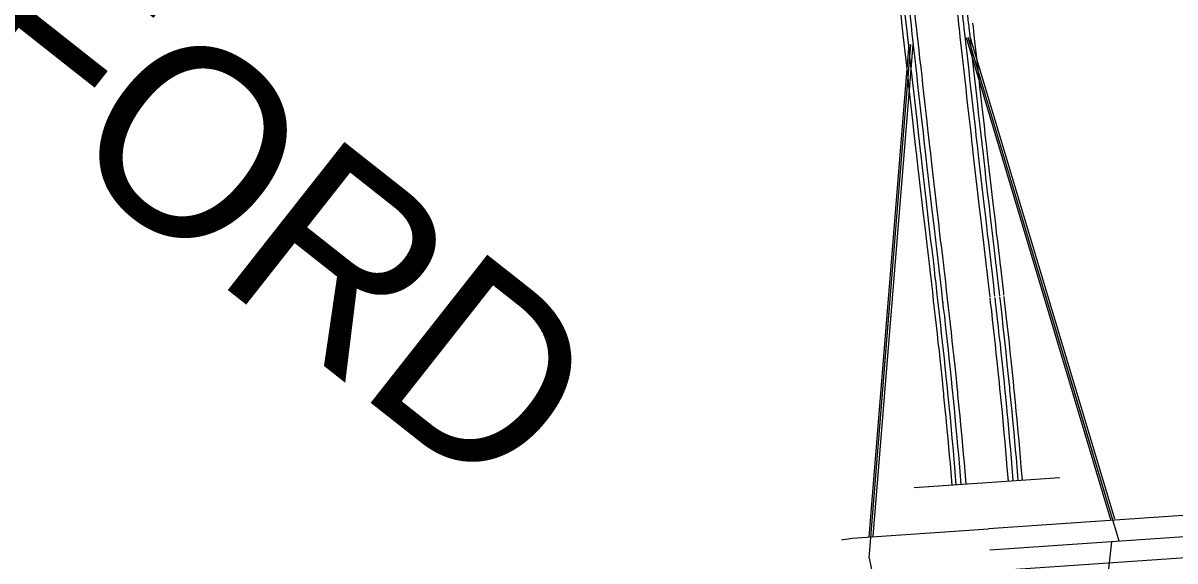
# Model space of a CAD drawing. Extents: x 1788175 to 1969470, y 584502 to 738744.
# Drawn here: x 1837625 to 1842363, y 621465 to 623676 of the extents above; entities that cross this region are included whole.
import ezdxf

# ---------------------------------------------------------------- set-up
doc = ezdxf.new("R2010")
doc.units = 0
for name, color, linetype in [('SURVEY - CENTERLINE - Preliminary Text', 7, 'Continuous'), ('SURVEY - CONTROL with Text', 7, 'Continuous'), ('SURVEY - DRAINAGE - Natural Features', 7, 'Continuous'), ('SURVEY - DRAINAGE - Storm Sewer', 7, 'Continuous'), ('SURVEY - PROPERTY - Political Boundaries', 7, 'Continuous'), ('SURVEY - TRANSPORTATION - Roads', 7, 'Continuous')]:
    doc.layers.add(name, color=color, linetype=linetype)

msp = doc.modelspace()

# ---------------------------------------------------------------- linework, layer by layer
at = {"layer": 'SURVEY - CENTERLINE - Preliminary Text'}
for points in [[(1841433.5, 624169.4), (1841439.7, 624119.1), (1841443.7, 624085.3), (1841447.6, 624052.3), (1841451.9, 624018.3), (1841456, 623983.4), (1841459.9, 623950.5), (1841464.2, 623916.4), (1841468.4, 623882.1), (1841472.7, 623847.5), (1841477, 623813.3), (1841481.4, 623777.5), (1841487.2, 623725.1), (1841491.2, 623690.7), (1841493.3, 623671.8)], [(1841453.3, 624171.8), (1841459.5, 624121.5), (1841463.6, 624087.6), (1841467.5, 624054.8), (1841471.8, 624020.7), (1841475.9, 623985.8), (1841479.8, 623952.9), (1841484, 623918.8), (1841488.3, 623884.6), (1841492.6, 623850), (1841496.9, 623815.8), (1841501.3, 623779.8), (1841507.1, 623727.3), (1841511, 623693), (1841513.2, 623674)], [(1841183, 624137.6), (1841189, 624088.7), (1841193, 624055.4), (1841197, 624021.6), (1841201.3, 623987.8), (1841205.2, 623953.9), (1841209.3, 623920.1), (1841213.6, 623885.2), (1841217.9, 623851), (1841222.2, 623816.4), (1841226.4, 623782.1), (1841230.6, 623748.2), (1841236.3, 623696.9), (1841240.3, 623662.1), (1841242.5, 623642.6)], [(1841200.4, 624139.7), (1841206.4, 624090.8), (1841210.4, 624057.5), (1841214.4, 624023.7), (1841218.7, 623989.9), (1841222.6, 623955.9), (1841226.6, 623922.2), (1841231, 623887.4), (1841235.2, 623853.1), (1841239.5, 623818.5), (1841243.8, 623784.3), (1841248, 623750.2), (1841253.7, 623698.8), (1841257.7, 623664.1), (1841259.9, 623644.5)], [(1841220.2, 624142.2), (1841226.2, 624093.2), (1841230.2, 624059.8), (1841234.2, 624026.1), (1841238.5, 623992.3), (1841242.5, 623958.3), (1841246.5, 623924.6), (1841250.8, 623889.8), (1841255.1, 623855.6), (1841259.4, 623821), (1841263.7, 623786.8), (1841267.9, 623752.6), (1841273.5, 623701), (1841277.5, 623666.4), (1841279.7, 623646.8)], [(1841240.3, 624144.6), (1841246.4, 624095.7), (1841250.4, 624062.2), (1841254.4, 624028.6), (1841258.7, 623994.8), (1841262.6, 623960.7), (1841266.6, 623927), (1841270.9, 623892.3), (1841275.2, 623858.1), (1841279.5, 623823.5), (1841283.8, 623789.3), (1841288, 623754.9), (1841293.7, 623703.3), (1841297.7, 623668.7), (1841299.9, 623649)], [(1841413.5, 624166), (1841419.5, 624116.7), (1841423.6, 624082.9), (1841427.5, 624049.9), (1841431.8, 624015.8), (1841435.9, 623981.1), (1841439.8, 623948.1), (1841444, 623913.9), (1841448.3, 623879.6), (1841452.6, 623845), (1841456.9, 623810.8), (1841461.3, 623775.1), (1841467, 623722.8), (1841471, 623688.4), (1841473.2, 623668.6)], [(1841300, 623648.2), (1841301.7, 623633.5), (1841305.3, 623599.2), (1841309.3, 623563.9), (1841313, 623529.2), (1841317.3, 623493.8), (1841321.3, 623458.7), (1841325, 623423.4), (1841329, 623387.9), (1841333, 623352.6), (1841336.9, 623317.3), (1841340.9, 623281.9), (1841347.2, 623228.5), (1841350.9, 623193.2), (1841354.9, 623157.6), (1841355.7, 623150.8)], [(1841473.3, 623667.7), (1841475, 623652.6), (1841478.7, 623618.4), (1841482.7, 623582.9), (1841486.4, 623548.9), (1841490.6, 623514), (1841494.7, 623477.5), (1841498.4, 623442.2), (1841502.3, 623407.5), (1841506.3, 623372.1), (1841510.3, 623336.8), (1841514.2, 623301.8), (1841520.6, 623247.7), (1841524.3, 623212.1), (1841528.2, 623177.8), (1841528.9, 623171.4)], [(1841493.4, 623670.8), (1841495.2, 623654.8), (1841498.9, 623620.6), (1841502.9, 623585.2), (1841506.5, 623551.2), (1841510.7, 623516.4), (1841514.9, 623479.7), (1841518.5, 623444.4), (1841522.5, 623409.8), (1841526.5, 623374.4), (1841530.4, 623339.1), (1841534.4, 623304.1), (1841540.7, 623249.9), (1841544.4, 623214.2), (1841548.3, 623180.1), (1841548.9, 623174.7)], [(1841513.3, 623673.1), (1841515.1, 623657), (1841518.8, 623622.8), (1841522.8, 623587.3), (1841526.4, 623553.5), (1841530.6, 623518.7), (1841534.7, 623481.9), (1841538.4, 623446.6), (1841542.3, 623412), (1841546.3, 623376.6), (1841550.3, 623341.3), (1841554.2, 623306.4), (1841560.6, 623252.1), (1841564.3, 623216.4), (1841568.2, 623182.4), (1841568.8, 623177)], [(1841530.7, 623675), (1841532.5, 623658.9), (1841536.2, 623624.7), (1841540.2, 623589.3), (1841543.8, 623555.5), (1841548, 623520.7), (1841552.1, 623483.8), (1841555.8, 623448.5), (1841559.7, 623414), (1841563.7, 623378.6), (1841567.7, 623343.3), (1841571.6, 623308.4), (1841578, 623254), (1841581.7, 623218.3), (1841585.6, 623184.4), (1841586.2, 623179.1)], [(1841242.6, 623641.7), (1841244.2, 623627.1), (1841247.9, 623592.9), (1841251.9, 623557.6), (1841255.6, 623522.7), (1841259.9, 623487.1), (1841263.8, 623452.5), (1841267.5, 623417.1), (1841271.6, 623381.4), (1841275.5, 623346.1), (1841279.5, 623310.8), (1841283.5, 623275.3), (1841289.7, 623222.1), (1841293.4, 623187), (1841297.5, 623151), (1841298.3, 623143.9)], [(1841260, 623643.7), (1841261.6, 623629.1), (1841265.3, 623594.8), (1841269.3, 623559.5), (1841273, 623524.6), (1841277.3, 623489.1), (1841281.2, 623454.4), (1841284.9, 623419), (1841289, 623383.4), (1841292.9, 623348.1), (1841296.9, 623312.8), (1841300.9, 623277.3), (1841307.1, 623224), (1841310.8, 623188.9), (1841314.9, 623153), (1841315.7, 623146)], [(1841279.8, 623645.9), (1841281.5, 623631.3), (1841285.2, 623597), (1841289.2, 623561.7), (1841292.9, 623526.9), (1841297.2, 623491.4), (1841301.1, 623456.5), (1841304.8, 623421.2), (1841308.8, 623385.6), (1841312.8, 623350.3), (1841316.8, 623315), (1841320.8, 623279.6), (1841327, 623226.2), (1841330.7, 623191), (1841334.7, 623155.3), (1841335.6, 623148.4)], [(1841549.1, 623173.8), (1841552.3, 623146.5), (1841556.6, 623107.7), (1841560.6, 623072.5), (1841564.5, 623037.9), (1841568.8, 623002.9), (1841572.8, 622967.2), (1841577, 622931.4), (1841583.3, 622878.6), (1841587.4, 622842.7), (1841591.1, 622809.3), (1841596, 622774.3), (1841600.2, 622738.1), (1841604.2, 622702.6), (1841607.2, 622676.7)], [(1841568.9, 623176.1), (1841572.2, 623148.8), (1841576.5, 623110), (1841580.5, 623074.7), (1841584.4, 623040.2), (1841588.6, 623005.3), (1841592.7, 622969.5), (1841596.9, 622933.7), (1841603.2, 622880.9), (1841607.3, 622844.9), (1841611, 622811.8), (1841615.8, 622776.8), (1841620.1, 622740.4), (1841624.1, 622704.9), (1841627, 622679)], [(1841586.3, 623178.2), (1841589.6, 623150.8), (1841593.9, 623111.9), (1841597.9, 623076.7), (1841601.7, 623042.3), (1841606, 623007.3), (1841610.1, 622971.5), (1841614.3, 622935.8), (1841620.6, 622882.9), (1841624.6, 622846.9), (1841628.3, 622814), (1841633.2, 622779.1), (1841637.5, 622742.4), (1841641.4, 622706.9), (1841644.4, 622681)], [(1841298.4, 623143), (1841301.5, 623117.6), (1841305.7, 623079.6), (1841309.7, 623044.2), (1841313.7, 623008.4), (1841318, 622973.5), (1841322, 622938.4), (1841326.3, 622901.6), (1841332.5, 622849.4), (1841336.5, 622814.4), (1841340.6, 622777.9), (1841345.5, 622742.4), (1841349.3, 622709.3), (1841353.3, 622674.1), (1841356.4, 622647)], [(1841315.8, 623145.1), (1841318.8, 623119.6), (1841323.1, 623081.5), (1841327.1, 623046.2), (1841331.1, 623010.5), (1841335.4, 622975.5), (1841339.3, 622940.4), (1841343.6, 622903.7), (1841349.9, 622851.4), (1841353.9, 622816.3), (1841357.9, 622780.1), (1841362.8, 622744.6), (1841366.7, 622711.3), (1841370.7, 622676), (1841373.8, 622649)], [(1841335.7, 623147.5), (1841338.7, 623121.8), (1841343, 623083.8), (1841347, 623048.4), (1841351, 623012.8), (1841355.2, 622977.9), (1841359.2, 622942.7), (1841363.5, 622906.1), (1841369.8, 622853.7), (1841373.7, 622818.6), (1841377.8, 622782.6), (1841382.7, 622747.2), (1841386.6, 622713.6), (1841390.6, 622678.3), (1841393.7, 622651.2)], [(1841355.8, 623149.9), (1841358.9, 623124.2), (1841363.1, 623086), (1841367.1, 623050.7), (1841371.1, 623015.2), (1841375.4, 622980.2), (1841379.4, 622945), (1841383.6, 622908.4), (1841389.9, 622856.1), (1841393.9, 622820.9), (1841397.9, 622785.1), (1841402.8, 622749.7), (1841406.7, 622715.9), (1841410.7, 622680.6), (1841413.8, 622653.6)], [(1841529, 623170.5), (1841532.2, 623144.1), (1841536.5, 623105.5), (1841540.4, 623070.2), (1841544.4, 623035.5), (1841548.6, 623000.6), (1841552.6, 622964.9), (1841556.9, 622929), (1841563.2, 622876.2), (1841567.2, 622840.4), (1841571, 622806.8), (1841575.8, 622771.8), (1841580, 622735.8), (1841584, 622700.3), (1841587.1, 622673.5)], [(1841413.9, 622652.6), (1841414.7, 622645.8), (1841419, 622610.7), (1841422.7, 622576.3), (1841426.4, 622541.6), (1841427.9, 622527.9)], [(1841587.2, 622672.7), (1841587.9, 622666.4), (1841592.3, 622630.4), (1841596.1, 622594.8), (1841599.7, 622560.8), (1841601, 622549.9)], [(1841607.3, 622675.8), (1841608.1, 622668.7), (1841612.5, 622632.7), (1841616.3, 622597), (1841619.9, 622563.1), (1841621.1, 622552.4)], [(1841627.1, 622678.1), (1841628, 622671.1), (1841632.3, 622635), (1841636.2, 622599.1), (1841639.8, 622565.3), (1841641, 622554.9)], [(1841644.5, 622680.1), (1841645.3, 622673.1), (1841649.7, 622637), (1841653.6, 622600.9), (1841657.2, 622567.2), (1841658.3, 622557.1)], [(1841356.5, 622646), (1841357.3, 622639), (1841361.6, 622604.1), (1841365.2, 622570.2), (1841368.9, 622535.2), (1841370.6, 622520.7)], [(1841373.9, 622648), (1841374.7, 622641.1), (1841379, 622606.1), (1841382.6, 622572), (1841386.3, 622537.1), (1841388, 622522.9)], [(1841393.8, 622650.3), (1841394.6, 622643.5), (1841398.8, 622608.4), (1841402.5, 622574.1), (1841406.2, 622539.3), (1841407.8, 622525.4)], [(1841370, 622525.8), (1841373, 622499.7), (1841377.2, 622466.3), (1841380.8, 622432.2), (1841384.5, 622397.6), (1841388.3, 622362.2), (1841392.6, 622327.9), (1841395.9, 622294.4), (1841399.6, 622259.3), (1841405.3, 622208.7), (1841408.6, 622175.1), (1841410.6, 622152.5)], [(1841387.5, 622527.3), (1841390.4, 622501.8), (1841394.6, 622468.3), (1841398.2, 622434), (1841401.9, 622399.4), (1841405.7, 622364.2), (1841410, 622329.9), (1841413.3, 622296.2), (1841417, 622261.2), (1841422.7, 622210.5), (1841426, 622176.7), (1841428, 622154.1)], [(1841407.4, 622529.1), (1841410.2, 622504.2), (1841414.5, 622470.6), (1841418.1, 622436.2), (1841421.8, 622401.5), (1841425.6, 622366.5), (1841429.8, 622332.1), (1841433.2, 622298.3), (1841436.9, 622263.4), (1841442.6, 622212.6), (1841445.9, 622178.6), (1841447.9, 622155.9)], [(1841427.6, 622530.9), (1841430.4, 622506.7), (1841434.6, 622472.9), (1841438.3, 622438.3), (1841442, 622403.7), (1841445.7, 622368.8), (1841450, 622334.3), (1841453.4, 622300.4), (1841457.1, 622265.6), (1841462.8, 622214.7), (1841466.1, 622180.5), (1841468.2, 622157.7)], [(1841601.4, 622546.4), (1841603.6, 622527.6), (1841607.9, 622493), (1841611.8, 622456.7), (1841615.4, 622422.2), (1841619, 622388.8), (1841623.4, 622353.7), (1841626.9, 622318.2), (1841630.5, 622284.5), (1841636.2, 622232.9), (1841639.8, 622196.8), (1841641.9, 622173.2)], [(1841621.6, 622548.2), (1841623.7, 622530), (1841628.1, 622495.4), (1841631.9, 622458.8), (1841635.6, 622424.3), (1841639.2, 622391.1), (1841643.5, 622355.9), (1841647.1, 622320.3), (1841650.6, 622286.7), (1841656.4, 622235), (1841660, 622198.7), (1841662, 622176)], [(1841641.5, 622550), (1841643.6, 622532.4), (1841647.9, 622497.7), (1841651.8, 622460.9), (1841655.5, 622426.5), (1841659, 622393.4), (1841663.4, 622358.1), (1841667, 622322.4), (1841670.5, 622288.9), (1841676.3, 622237.1), (1841679.9, 622200.5), (1841681.9, 622177.7)], [(1841659, 622551.6), (1841660.9, 622534.5), (1841665.3, 622499.7), (1841669.2, 622462.8), (1841672.9, 622428.3), (1841676.4, 622395.4), (1841680.8, 622360.1), (1841684.4, 622324.2), (1841687.9, 622290.8), (1841693.7, 622238.9), (1841697.3, 622202.2), (1841699.4, 622179.3)], [(1841699.4, 622178.4), (1841700.3, 622168.2), (1841705.7, 622117.5), (1841709.2, 622080.7), (1841712.3, 622045.8), (1841717.1, 621994.7), (1841720.5, 621959.1), (1841723.6, 621924.2), (1841726.9, 621889.4), (1841729.7, 621851.8), (1841734.1, 621798.4)], [(1841699.4, 622178.4), (1841700.3, 622168.2), (1841705.7, 622117.5), (1841709.2, 622080.7), (1841712.3, 622045.8), (1841717.1, 621994.7), (1841720.5, 621959.1), (1841723.6, 621924.2), (1841726.9, 621889.4), (1841729.7, 621851.8), (1841734.1, 621798.4)], [(1841410.7, 622151.6), (1841411.7, 622140.2), (1841417.1, 622088.5), (1841420.4, 622053.9), (1841423.5, 622019.4), (1841428.4, 621967.5), (1841431.7, 621932.3), (1841434.8, 621897.8), (1841437.9, 621864.9), (1841440.6, 621829), (1841445, 621775.1)], [(1841410.7, 622151.6), (1841411.7, 622140.2), (1841417.1, 622088.5), (1841420.4, 622053.9), (1841423.5, 622019.4), (1841428.4, 621967.5), (1841431.7, 621932.3), (1841434.8, 621897.8), (1841437.9, 621864.9), (1841440.6, 621829), (1841445, 621775.1)], [(1841428.1, 622153.1), (1841429.1, 622141.9), (1841434.5, 622090.3), (1841437.9, 622055.5), (1841441, 622021), (1841445.8, 621969.1), (1841449.2, 621933.9), (1841452.3, 621899.4), (1841455.3, 621866.4), (1841458.1, 621830.4), (1841462.4, 621776.5)], [(1841428.1, 622153.1), (1841429.1, 622141.9), (1841434.5, 622090.3), (1841437.9, 622055.5), (1841441, 622021), (1841445.8, 621969.1), (1841449.2, 621933.9), (1841452.3, 621899.4), (1841455.3, 621866.4), (1841458.1, 621830.4), (1841462.4, 621776.5)], [(1841448, 622154.9), (1841449, 622143.8), (1841454.4, 622092.3), (1841457.8, 622057.4), (1841460.9, 622022.8), (1841465.7, 621971), (1841469.1, 621935.7), (1841472.2, 621901.2), (1841475.3, 621868.1), (1841478, 621832), (1841482.4, 621778.1)], [(1841448, 622154.9), (1841449, 622143.8), (1841454.4, 622092.3), (1841457.8, 622057.4), (1841460.9, 622022.8), (1841465.7, 621971), (1841469.1, 621935.7), (1841472.2, 621901.2), (1841475.3, 621868.1), (1841478, 621832), (1841482.4, 621778.1)], [(1841468.2, 622156.7), (1841469.2, 622145.8), (1841474.6, 622094.3), (1841478, 622059.2), (1841481.1, 622024.7), (1841485.9, 621972.9), (1841489.3, 621937.6), (1841492.4, 621903.1), (1841495.5, 621869.8), (1841498.2, 621833.6), (1841502.6, 621779.7)], [(1841468.2, 622156.7), (1841469.2, 622145.8), (1841474.6, 622094.3), (1841478, 622059.2), (1841481.1, 622024.7), (1841485.9, 621972.9), (1841489.3, 621937.6), (1841492.4, 621903.1), (1841495.5, 621869.8), (1841498.2, 621833.6), (1841502.6, 621779.7)], [(1841642, 622172.4), (1841642.8, 622162.7), (1841648.2, 622111.8), (1841651.7, 622075.4), (1841654.8, 622040.5), (1841659.6, 621989.3), (1841663, 621953.7), (1841666.1, 621918.9), (1841669.3, 621884.5), (1841672.1, 621847.3), (1841676.5, 621793.8)], [(1841642, 622172.4), (1841642.8, 622162.7), (1841648.2, 622111.8), (1841651.7, 622075.4), (1841654.8, 622040.5), (1841659.6, 621989.3), (1841663, 621953.7), (1841666.1, 621918.9), (1841669.3, 621884.5), (1841672.1, 621847.3), (1841676.5, 621793.8)], [(1841662.1, 622175), (1841663, 622164.6), (1841668.4, 622113.8), (1841671.9, 622077.2), (1841675, 622042.4), (1841679.8, 621991.2), (1841683.2, 621955.6), (1841686.3, 621920.8), (1841689.5, 621886.2), (1841692.4, 621848.9), (1841696.7, 621795.4)], [(1841662.1, 622175), (1841663, 622164.6), (1841668.4, 622113.8), (1841671.9, 622077.2), (1841675, 622042.4), (1841679.8, 621991.2), (1841683.2, 621955.6), (1841686.3, 621920.8), (1841689.5, 621886.2), (1841692.4, 621848.9), (1841696.7, 621795.4)], [(1841682, 622176.8), (1841682.9, 622166.6), (1841688.3, 622115.8), (1841691.8, 622079.1), (1841694.9, 622044.2), (1841699.7, 621993.1), (1841703.1, 621957.4), (1841706.2, 621922.6), (1841709.4, 621887.9), (1841712.3, 621850.4), (1841716.6, 621797)], [(1841682, 622176.8), (1841682.9, 622166.6), (1841688.3, 622115.8), (1841691.8, 622079.1), (1841694.9, 622044.2), (1841699.7, 621993.1), (1841703.1, 621957.4), (1841706.2, 621922.6), (1841709.4, 621887.9), (1841712.3, 621850.4), (1841716.6, 621797)], [(1843156.1, 621703.8), (1841596, 621597.2)], [(1843167.9, 621529.8), (1841607.9, 621423.2)]]:
    msp.add_lwpolyline(points, dxfattribs=at)
at = {"layer": 'SURVEY - CONTROL with Text'}
msp.add_lwpolyline([(1843162, 621616.3), (1841602, 621509.7)], dxfattribs=at)
at = {"layer": 'SURVEY - DRAINAGE - Storm Sewer'}
msp.add_lwpolyline([(1841290.2, 621766.2), (1841888.9, 621807.1)], dxfattribs=at)
msp.add_lwpolyline([(1841290.2, 621766.2), (1841888.9, 621807.1)], dxfattribs=at)
at = {"layer": 'SURVEY - PROPERTY - Political Boundaries'}
for points in [[(1842099.5, 621634.2), (1841506, 623614.4)], [(1842133.2, 621546), (1841512.7, 623616.4)], [(1842115.6, 621636), (1841521.3, 623619)], [(1841104.9, 621561.9), (1841269.8, 623588.6)], [(1841104.9, 621475.7), (1841276.8, 623588)], [(1841121.3, 621566.2), (1841285.8, 623587.3)], [(1842133.2, 621546), (1841827.3, 622566.6)], [(1842133.2, 621546), (1841827.3, 622566.6)], [(1841104.9, 621475.7), (1841189.1, 622509.6)], [(1841104.9, 621475.7), (1841189.1, 622509.6)], [(1841832.5, 619098.5), (1842102.8, 621543.9)], [(1841104.9, 621475.7), (1841612.4, 619020.5)]]:
    msp.add_lwpolyline(points, dxfattribs=at)
at = {"layer": 'SURVEY - TRANSPORTATION - Roads'}
msp.add_lwpolyline([(1840992.9, 621552), (1840997.4, 621553), (1841019.1, 621556.3), (1841036, 621557.9), (1841596.1, 621596.2)], dxfattribs=at)
msp.add_lwpolyline([(1840992.9, 621552), (1840997.4, 621553), (1841019.1, 621556.3), (1841036, 621557.9), (1841596.1, 621596.2)], dxfattribs=at)

# ---------------------------------------------------------------- texts
at = {"layer": 'SURVEY - DRAINAGE - Natural Features'}
msp.add_text('RUTHERFORD', height=775, rotation=321.7441, dxfattribs=at).set_placement((1833879.6, 626195.5))

doc.saveas('drawing.dxf')
